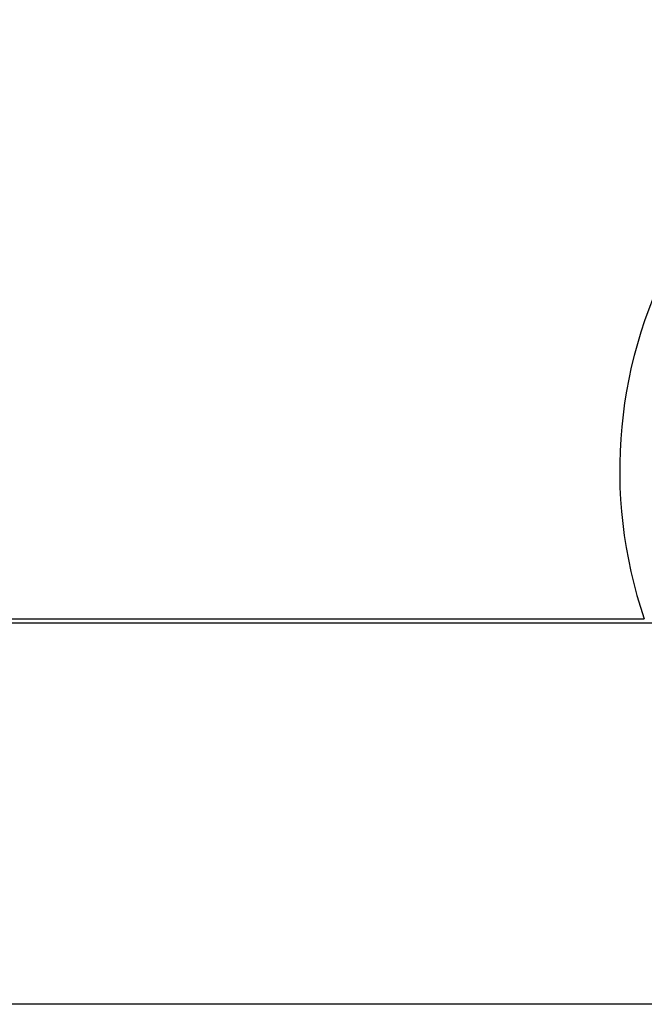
# Model space of a CAD drawing. Header units: inches. Extents: x 24 to 1128, y -69 to 748.
# Tile 540 of 656: x 941 to 960, y 162 to 193. Entities that reach past the tile are written whole.
import ezdxf

# ---------------------------------------------------------------- set-up
doc = ezdxf.new("R2010")
doc.units = ezdxf.units.IN
doc.header["$LTSCALE"] = 32
doc.header["$MEASUREMENT"] = 0
doc.layers.add('Visible (ANSI)', color=7, linetype='Continuous', lineweight=30)

msp = doc.modelspace()

# ---------------------------------------------------------------- linework, layer by layer
at = {"layer": 'Visible (ANSI)'}
for p, q in [((912.53453, 174.36817), (960.30987, 174.36817)), ((961.55533, 174.23367), (917.53453, 174.23367)), ((962.22766, 174.23367), (917.53453, 174.23367)), ((979.57953, 162.23367), (917.53453, 162.23367))]:
    msp.add_line(p, q, dxfattribs=at)
msp.add_arc((974.03453, 179.04617), 14.5, 101.940544, 198.821487, dxfattribs=at)

doc.saveas('drawing.dxf')
